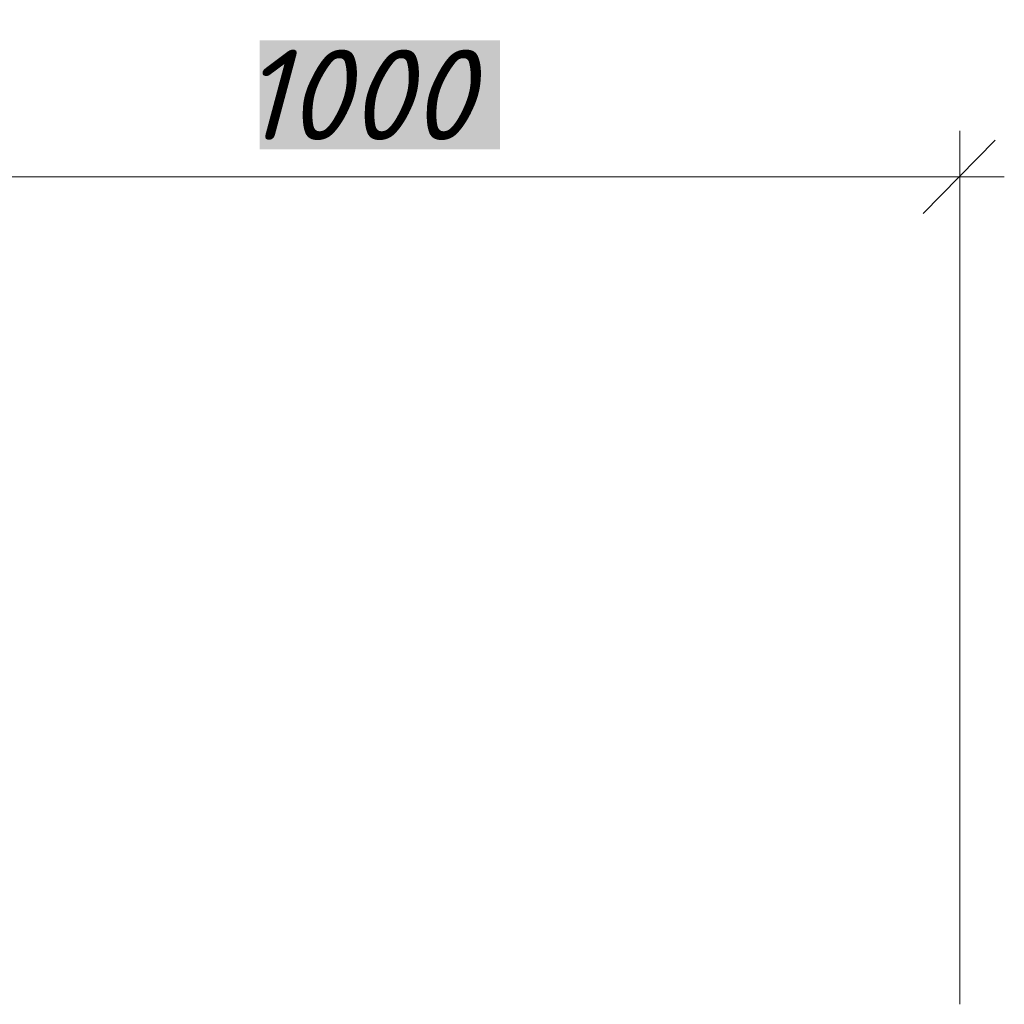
# Model space of a CAD drawing. Extents: x 4085 to 16701, y -65 to 10948.
# Tile 259 of 268: x 15381 to 15408, y 10734 to 10761. Entities that reach past the tile are written whole.
import ezdxf

# ---------------------------------------------------------------- set-up
doc = ezdxf.new("R2010")
doc.units = 0
doc.header["$MEASUREMENT"] = 0
doc.linetypes.add('CONTI', pattern=[0])
doc.layers.get('0').update_dxf_attribs({"color": 250, "linetype": 'CONTI'})
doc.layers.add('PDF _ELE. Электрооборудование (Powet equip.)', color=7, linetype='Continuous')
doc.layers.add('PDF _Текст', color=7, linetype='Continuous')
doc.styles.add('PDF ISOCPEUR Italic', font='isocpeui.ttf')

# ---------------------------------------------------------------- blocks, each defined once
blk = doc.blocks.new('A$Cc4c8f544')
at = {"layer": 'PDF _ELE. Электрооборудование (Powet equip.)', "lineweight": 5}
for points in [[(-36898.1, -6835.8), (-36898.1, -4422.7)], [(-36999.7, -4651.3), (-36800.7, -4448.1)], [(-40225.7, -4549.7), (-36775.3, -4549.7)]]:
    blk.add_lwpolyline(points, dxfattribs=at)
at = {"layer": 'PDF _ELE. Электрооборудование (Powet equip.)', "color": 7, "true_color": 0xffffff, "transparency": 33554559}
for points in [[(-38832.8, -4172.9), (-38832.8, -4473.5), (-38168.1, -4172.9)], [(-38832.8, -4473.5), (-38168.1, -4172.9), (-38168.1, -4473.5)]]:
    blk.add_solid(points, dxfattribs=at)
at = {"layer": 'PDF _Текст', "insert": (-38883.6, -4448.1), "char_height": 249.99, "attachment_point": 7, "style": 'PDF ISOCPEUR Italic'}
blk.add_mtext('1000', dxfattribs=at)

msp = doc.modelspace()

# ---------------------------------------------------------------- block references
at = {"xscale": 0.01, "yscale": 0.01, "zscale": 0.01}
msp.add_blockref('A$Cc4c8f544', (15775.481, 10802.15), dxfattribs=at)

doc.saveas('drawing.dxf')
